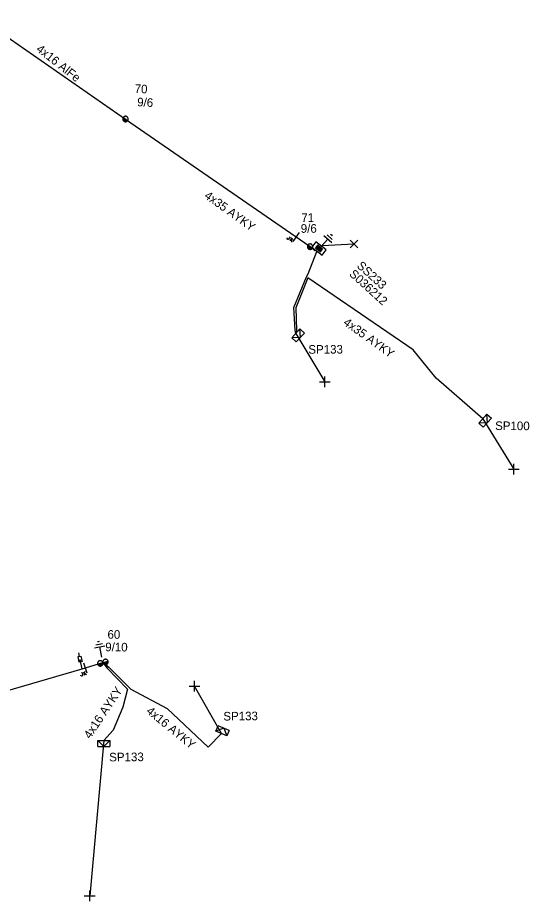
# Model space of a CAD drawing. Extents: x -748492 to -735633, y -1146251 to -1139940.
# Drawn here: x -739865.3 to -739805.9, y -1142150.5 to -1142047.8 of the extents above; entities that cross this region are included whole.
import ezdxf

# ---------------------------------------------------------------- set-up
doc = ezdxf.new("R2010")
doc.units = 0
for name, color, linetype in [('Vrstva 1', 7, 'Continuous'), ('Vrstva 12', 7, 'Continuous'), ('Vrstva 13', 7, 'Continuous'), ('Vrstva 14', 7, 'Continuous'), ('Vrstva 15', 7, 'Continuous'), ('Vrstva 16', 7, 'Continuous'), ('Vrstva 18', 7, 'Continuous'), ('Vrstva 2', 7, 'Continuous'), ('Vrstva 28', 7, 'Continuous'), ('Vrstva 29', 7, 'Continuous'), ('Vrstva 30', 7, 'Continuous'), ('Vrstva 31', 7, 'Continuous'), ('Vrstva 33', 7, 'Continuous'), ('Vrstva 34', 7, 'Continuous'), ('Vrstva 5', 7, 'Continuous'), ('Vrstva 52', 7, 'Continuous'), ('Vrstva 54', 7, 'Continuous'), ('Vrstva 59', 7, 'Continuous'), ('Vrstva 6', 7, 'Continuous'), ('Vrstva 8', 7, 'Continuous'), ('Vrstva 9', 7, 'Continuous')]:
    doc.layers.add(name, color=color, linetype=linetype)

# ---------------------------------------------------------------- blocks, each defined once
blk = doc.blocks.new('NN440')
at = {"layer": 'Vrstva 2'}
for points in [[(0.63, 0), (0.63, 0.06), (0.62, 0.13), (0.6, 0.19), (0.58, 0.25), (0.55, 0.31), (0.51, 0.37), (0.47, 0.42), (0.42, 0.46), (0.37, 0.51), (0.32, 0.54), (0.26, 0.57), (0.2, 0.59), (0.13, 0.61), (0.07, 0.62), (0, 0.63), (-0.06, 0.62), (-0.13, 0.61), (-0.19, 0.59), (-0.26, 0.57), (-0.31, 0.54), (-0.37, 0.51), (-0.42, 0.46), (-0.47, 0.42), (-0.51, 0.37), (-0.54, 0.31), (-0.57, 0.25), (-0.6, 0.19), (-0.62, 0.13), (-0.63, 0.06), (-0.63, 0), (-0.63, -0.07), (-0.62, -0.14), (-0.6, -0.2), (-0.57, -0.26), (-0.54, -0.32), (-0.51, -0.37), (-0.47, -0.43), (-0.42, -0.47), (-0.37, -0.51), (-0.31, -0.55), (-0.26, -0.58), (-0.19, -0.6), (-0.13, -0.62), (-0.06, -0.63), (0, -0.63), (0.07, -0.63), (0.13, -0.62), (0.2, -0.6), (0.26, -0.58), (0.32, -0.55), (0.37, -0.51), (0.42, -0.47), (0.47, -0.43), (0.51, -0.37), (0.55, -0.32), (0.58, -0.26), (0.6, -0.2), (0.62, -0.14), (0.63, -0.07), (0.63, 0)], [(-0.63, 0), (0.63, 0)], [(-0.6, -0.18), (0.57, -0.18)], [(-0.51, -0.32), (0.5, -0.32)], [(-0.37, -0.47), (0.35, -0.47)]]:
    blk.add_lwpolyline(points, dxfattribs=at)
blk = doc.blocks.new('NN450')
at = {"layer": 'Vrstva 2'}
for points in [[(0, 0), (0, 0.07), (-0.01, 0.13), (-0.03, 0.19), (-0.05, 0.25), (-0.08, 0.31), (-0.12, 0.37), (-0.16, 0.42), (-0.21, 0.46), (-0.26, 0.51), (-0.31, 0.54), (-0.37, 0.57), (-0.43, 0.59), (-0.5, 0.61), (-0.56, 0.62), (-0.63, 0.62), (-0.69, 0.62), (-0.75, 0.61), (-0.82, 0.59), (-0.88, 0.57), (-0.94, 0.54), (-0.99, 0.51), (-1.04, 0.46), (-1.09, 0.42), (-1.13, 0.37), (-1.17, 0.31), (-1.2, 0.25), (-1.22, 0.19), (-1.24, 0.13), (-1.25, 0.07), (-1.25, 0), (-1.25, -0.07), (-1.24, -0.13), (-1.22, -0.19), (-1.2, -0.25), (-1.17, -0.31), (-1.13, -0.37), (-1.09, -0.42), (-1.04, -0.46), (-0.99, -0.51), (-0.94, -0.54), (-0.88, -0.57), (-0.82, -0.59), (-0.75, -0.61), (-0.69, -0.62), (-0.62, -0.63), (-0.56, -0.62), (-0.5, -0.61), (-0.43, -0.59), (-0.37, -0.57), (-0.31, -0.54), (-0.26, -0.51), (-0.21, -0.46), (-0.16, -0.42), (-0.12, -0.37), (-0.08, -0.31), (-0.05, -0.25), (-0.03, -0.19), (-0.01, -0.13), (0, -0.07), (0, 0)], [(1.25, 0), (1.25, 0.07), (1.24, 0.13), (1.22, 0.19), (1.2, 0.25), (1.17, 0.31), (1.13, 0.37), (1.09, 0.42), (1.04, 0.46), (0.99, 0.51), (0.94, 0.54), (0.88, 0.57), (0.82, 0.59), (0.75, 0.61), (0.69, 0.62), (0.62, 0.62), (0.56, 0.62), (0.5, 0.61), (0.43, 0.59), (0.37, 0.57), (0.31, 0.54), (0.26, 0.51), (0.21, 0.46), (0.16, 0.42), (0.12, 0.37), (0.08, 0.31), (0.05, 0.25), (0.03, 0.19), (0.01, 0.13), (0, 0.07), (0, 0), (0, -0.07), (0.01, -0.13), (0.03, -0.19), (0.05, -0.25), (0.08, -0.31), (0.12, -0.37), (0.16, -0.42), (0.21, -0.46), (0.26, -0.51), (0.31, -0.54), (0.37, -0.57), (0.43, -0.59), (0.5, -0.61), (0.56, -0.62), (0.63, -0.63), (0.69, -0.62), (0.75, -0.61), (0.82, -0.59), (0.88, -0.57), (0.94, -0.54), (0.99, -0.51), (1.04, -0.46), (1.09, -0.42), (1.13, -0.37), (1.17, -0.31), (1.2, -0.25), (1.22, -0.19), (1.24, -0.13), (1.25, -0.07), (1.25, 0)], [(-1.25, 0), (1.25, 0)], [(-1.23, -0.16), (-0.02, -0.16)], [(-1.16, -0.32), (-0.09, -0.32)], [(-1.03, -0.47), (-0.22, -0.47)], [(0.02, -0.16), (1.23, -0.16)], [(0.09, -0.32), (1.16, -0.32)], [(0.22, -0.47), (1.03, -0.47)]]:
    blk.add_lwpolyline(points, dxfattribs=at)
blk = doc.blocks.new('NN840')
at = {"layer": 'Vrstva 15'}
for points in [[(0, 0.62), (0, -0.63)], [(-0.75, -0.71), (-0.75, -0.66)], [(-0.73, -0.76), (-0.75, -0.71)], [(-0.66, -0.8), (-0.73, -0.76)], [(-0.63, -0.8), (-0.66, -0.8)], [(-0.56, -0.76), (-0.63, -0.8)], [(-0.54, -0.71), (-0.56, -0.76)], [(-0.54, -0.38), (-0.54, -0.71)], [(-0.33, -0.38), (-0.33, -0.8)], [(-0.33, -0.64), (-0.13, -0.38)], [(-0.26, -0.56), (-0.09, -0.8)]]:
    blk.add_lwpolyline(points, dxfattribs=at)
blk = doc.blocks.new('NN800')
at = {"layer": 'Vrstva 1'}
for points in [[(-0.44, 0.44), (0.44, -0.44)], [(-0.44, -0.44), (0.44, 0.44)]]:
    blk.add_lwpolyline(points, dxfattribs=at)
blk = doc.blocks.new('NN820')
at = {"layer": 'Vrstva 13'}
for points in [[(0, 0), (0, -1.05)], [(-0.16, -0.81), (0.16, -0.81)], [(-0.16, -1.47), (-0.16, -0.81)], [(0, -1.05), (-0.06, -0.93)], [(0, -1.05), (0.06, -0.93)], [(0.16, -0.81), (0.16, -1.47)], [(0.16, -1.47), (-0.16, -1.47)], [(0, -1.47), (0, -1.87)]]:
    blk.add_lwpolyline(points, dxfattribs=at)
blk = doc.blocks.new('NN620')
at = {"layer": 'Vrstva 8'}
for points in [[(0.75, 0), (-0.75, 0)], [(-0.75, 0), (-0.75, -0.75)], [(0.75, -0.75), (0.75, 0)], [(-0.75, -0.75), (0.75, -0.75)], [(0.37, -0.18), (-0.38, -0.18)], [(-0.38, -0.18), (-0.38, -0.56)], [(-0.38, -0.56), (0.37, -0.56)], [(0.32, -0.23), (-0.33, -0.23)], [(-0.33, -0.23), (-0.33, -0.51)], [(-0.33, -0.51), (0.32, -0.51)], [(0.27, -0.27), (-0.28, -0.27)], [(-0.28, -0.27), (-0.28, -0.46)], [(-0.28, -0.46), (0.27, -0.46)], [(0.23, -0.32), (-0.23, -0.32)], [(-0.23, -0.32), (-0.23, -0.42)], [(-0.23, -0.42), (0.23, -0.42)], [(-0.19, -0.37), (0.19, -0.37)], [(0.23, -0.42), (0.23, -0.32)], [(0.27, -0.46), (0.27, -0.27)], [(0.32, -0.51), (0.32, -0.23)], [(0.37, -0.56), (0.37, -0.18)]]:
    blk.add_lwpolyline(points, dxfattribs=at)
blk = doc.blocks.new('NN630')
at = {"layer": 'Vrstva 9'}
for points in [[(0, -0.7), (-0.7, 0)], [(-0.7, -0.7), (-0.7, 0), (0.7, 0), (0.7, -0.7)], [(-0.7, -0.7), (0.7, -0.7)], [(0, -0.7), (0.7, 0)]]:
    blk.add_lwpolyline(points, dxfattribs=at)
blk = doc.blocks.new('NN810')
at = {"layer": 'Vrstva 14'}
for points in [[(0, -0.64), (0, -1.89)], [(0.63, -1.89), (-0.62, -1.89)], [(0.39, -2.2), (-0.4, -2.2)], [(0, -2.52), (-0.12, -2.52)], [(0.14, -2.52), (0, -2.52)]]:
    blk.add_lwpolyline(points, dxfattribs=at)

msp = doc.modelspace()

# ---------------------------------------------------------------- linework, layer by layer
at = {"layer": 'Vrstva 1'}
for points in [[(-739869.72, -1142047.78), (-739852.78, -1142059.56), (-739831.34, -1142074.4)], [(-739907.28, -1142137.71), (-739878.74, -1142129.56), (-739857.83, -1142123.47), (-739855.41, -1142122.76)]]:
    msp.add_lwpolyline(points, dxfattribs=at)
at = {"layer": 'Vrstva 5'}
for points in [[(-739811.27, -1142094.4), (-739816.71, -1142089.68), (-739819.38, -1142086.4), (-739831.62, -1142078.01), (-739832.98, -1142081.51), (-739832.93, -1142084.09), (-739832.99, -1142084.49), (-739833.09, -1142084.09), (-739833.22, -1142081.49), (-739831.77, -1142077.9), (-739831.56, -1142077.55), (-739830.56, -1142074.97)], [(-739830.7, -1142074.84), (-739830.79, -1142074.9), (-739831.34, -1142074.4)]]:
    msp.add_lwpolyline(points, dxfattribs=at)
at = {"layer": 'Vrstva 52'}
for points in [[(-739855.41, -1142122.76), (-739854.7, -1142123.28), (-739852.15, -1142125.84), (-739847.95, -1142128.08), (-739843.18, -1142132.58), (-739841.64, -1142131.01)], [(-739855.41, -1142122.76), (-739854.93, -1142123.37), (-739852.56, -1142125.84), (-739853.08, -1142127.95), (-739854.23, -1142130.62), (-739855.3, -1142131.81)]]:
    msp.add_lwpolyline(points, dxfattribs=at)
at = {"layer": 'Vrstva 59'}
for points in [[(-739829.95, -1142074.26), (-739826.25, -1142074.08)], [(-739832.99, -1142084.49), (-739829.63, -1142090.13)], [(-739811.27, -1142094.4), (-739807.69, -1142100.25)], [(-739841.64, -1142131.01), (-739844.75, -1142125.5)], [(-739855.3, -1142131.81), (-739856.94, -1142149.88)]]:
    msp.add_lwpolyline(points, dxfattribs=at)

# ---------------------------------------------------------------- block references
at = {"layer": 'Vrstva 13', "yscale": 0.5000000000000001}
for name, p, xscale, rotation in [('NN440', (-739852.78, -1142059.56), 0.49999999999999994, -45.29850562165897), ('NN440', (-739831.34, -1142074.4), 0.5, -30.664155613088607), ('NN450', (-739855.41, -1142122.76), 0.5, 15.013730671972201)]:
    msp.add_blockref(name, p, dxfattribs=dict(at, xscale=xscale, rotation=rotation))
at = {"layer": 'Vrstva 15'}
for p, rotation in [((-739830.54, -1142074.91), 137.79847783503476), ((-739855.41, -1142122.76), -168.79011941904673)]:
    msp.add_blockref('NN810', p, dxfattribs=dict(at, rotation=rotation))
at = {"layer": 'Vrstva 16', "rotation": -168.79011943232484}
msp.add_blockref('NN820', (-739857.83, -1142123.47), dxfattribs=at)
at = {"layer": 'Vrstva 18'}
for p, rotation in [((-739832.98, -1142073.27), -35.0981438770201), ((-739857.46, -1142123.36), 17.32443245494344)]:
    msp.add_blockref('NN840', p, dxfattribs=dict(at, rotation=rotation))
at = {"layer": 'Vrstva 28', "rotation": 141.69684853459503}
msp.add_blockref('NN620', (-739830.54, -1142074.91), dxfattribs=at)
at = {"layer": 'Vrstva 31'}
for p, rotation in [((-739832.99, -1142084.49), 47.79847778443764), ((-739811.27, -1142094.4), 47.79847769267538), ((-739841.64, -1142131.01), 157.28787485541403), ((-739855.3, -1142131.81), 0.46820566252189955)]:
    msp.add_blockref('NN630', p, dxfattribs=dict(at, rotation=rotation))
at = {"layer": 'Vrstva 34'}
msp.add_blockref('NN800', (-739826.25, -1142074.08), dxfattribs=at)
for p, rotation in [((-739829.63, -1142090.13), 45), ((-739807.69, -1142100.25), 44.99999995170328), ((-739844.75, -1142125.5), 45), ((-739856.94, -1142149.88), 44.99999995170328)]:
    msp.add_blockref('NN800', p, dxfattribs=dict(at, rotation=rotation))

# ---------------------------------------------------------------- texts
at = {"layer": 'Vrstva 12'}
for s, rotation, p in [('9/6', 356.859, (-739851.45, -1142058.07)), ('9/6', 0.358, (-739832.42, -1142072.79)), ('9/10', 359.213, (-739855.14, -1142121.43))]:
    msp.add_text(s, height=1, rotation=rotation, dxfattribs=at).set_placement(p)
at = {"layer": 'Vrstva 14'}
for s, rotation, p in [('70', 356.859, (-739851.74, -1142056.51)), ('71', 0.745, (-739832.35, -1142071.53)), ('60', 359.213, (-739854.88, -1142119.97))]:
    msp.add_text(s, height=1, rotation=rotation, dxfattribs=at).set_placement(p)
at = {"layer": 'Vrstva 2'}
msp.add_text('4x16 AlFe', height=1, rotation=321.711, dxfattribs=at).set_placement((-739863.23, -1142051.59))
at = {"layer": 'Vrstva 29'}
msp.add_text('S036212', height=1, rotation=317.798, dxfattribs=at).set_placement((-739826.87, -1142077.69))
at = {"layer": 'Vrstva 30'}
msp.add_text('SS233', height=1, rotation=317.798, dxfattribs=at).set_placement((-739825.99, -1142076.73))
at = {"layer": 'Vrstva 33'}
for s, rotation, p in [('SP133', 0.333, (-739831.54, -1142086.85)), ('SP100', 359.574, (-739809.85, -1142095.71)), ('SP133', 0.601, (-739841.41, -1142129.49)), ('SP133', 0.468, (-739854.67, -1142134.24))]:
    msp.add_text(s, height=1, rotation=rotation, dxfattribs=at).set_placement(p)
at = {"layer": 'Vrstva 54'}
for rotation, p in [(56.261, (-739856.88, -1142131.69)), (320.592, (-739850.45, -1142128.53))]:
    msp.add_text('4x16 AYKY', height=1, rotation=rotation, dxfattribs=at).set_placement(p)
at = {"layer": 'Vrstva 6'}
for rotation, p in [(324.199, (-739843.71, -1142068.67)), (324.425, (-739827.57, -1142083.41))]:
    msp.add_text('4x35 AYKY', height=1, rotation=rotation, dxfattribs=at).set_placement(p)

doc.saveas('drawing.dxf')
